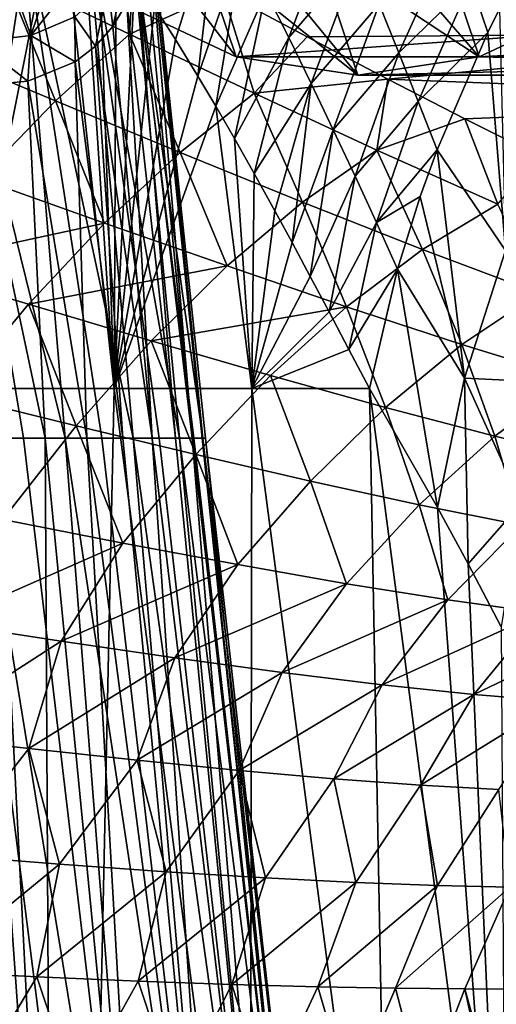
# Model space of a CAD drawing. Header units: metres. Extents: x -62 to 150, y -92 to 92.
# Tile 518 of 656: x 7.46 to 11.38, y 42.37 to 50.46. Entities that reach past the tile are written whole.
import ezdxf

# ---------------------------------------------------------------- set-up
doc = ezdxf.new("R2010")
doc.units = ezdxf.units.M
doc.layers.add('solid_500615', color=7, linetype='CONTINUOUS')

msp = doc.modelspace()

# ---------------------------------------------------------------- linework, layer by layer
at = {"layer": 'solid_500615'}
for points in [[(7.337036, 51.961987, -9.24905), (7.472545, 51.867386, -9.149524), (6.961178, 47.425255, -10.096922)], [(7.472545, 51.867386, -9.149524), (7.622519, 51.743473, -9.037888), (6.961178, 47.425255, -10.096922)], [(7.622519, 51.743473, -9.037888), (7.789802, 51.581429, -8.911584), (6.961178, 47.425255, -10.096922)], [(7.789802, 51.581429, -8.911584), (8.237249, 47.425255, -9.085899), (6.961178, 47.425255, -10.096922)], [(7.789802, 51.581429, -8.911584), (7.975517, 51.375126, -8.76893), (8.237249, 47.425255, -9.085899)], [(9.090177, 51.416092, -7.695599), (8.741542, 50.29369, -8.148117), (8.569084, 50.563992, -8.292973)], [(9.090177, 51.416092, -7.695599), (8.925982, 49.992065, -7.989325), (8.741542, 50.29369, -8.148117)], [(9.090177, 51.416092, -7.695599), (9.290053, 51.054577, -7.502019), (8.925982, 49.992065, -7.989325)], [(10.077326, 51.384342, -6.681339), (9.672366, 50.311287, -7.115156), (9.483776, 50.685684, -7.308908)], [(10.077326, 51.384342, -6.681339), (10.248288, 50.984615, -6.474493), (9.672366, 50.311287, -7.115156)], [(6.779264, 51.310398, -5.205764), (7.10958, 47.019325, -5.500656), (7.492661, 47.019325, -4.966222)], [(6.779264, 51.310398, -5.205764), (7.492661, 47.019325, -4.966222), (7.83565, 47.019325, -4.405216)], [(7.476286, 51.310398, -4.14289), (6.779264, 51.310398, -5.205764), (7.83565, 47.019325, -4.405216)], [(7.476286, 51.310398, -4.14289), (7.83565, 47.019325, -4.405216), (8.136711, 47.019325, -3.820637)], [(7.476286, 51.310398, -4.14289), (8.136711, 47.019325, -3.820637), (8.394234, 47.019325, -3.215615)], [(8.007986, 51.310398, -2.988405), (7.476286, 51.310398, -4.14289), (8.394234, 47.019325, -3.215615)], [(7.975517, 51.375126, -8.76893), (8.10993, 51.210472, -8.66392), (8.237249, 47.425255, -9.085899)], [(8.007986, 51.310398, -2.988405), (8.394234, 47.019325, -3.215615), (8.60684, 47.019325, -2.593386)], [(8.007986, 51.310398, -2.988405), (8.60684, 47.019325, -2.593386), (8.773392, 47.019325, -1.95728)], [(8.362604, 51.310398, -1.767838), (8.007986, 51.310398, -2.988405), (8.773392, 47.019325, -1.95728)], [(8.362604, 51.310398, -1.767838), (8.773392, 47.019325, -1.95728), (8.892998, 47.019325, -1.310701)], [(8.362604, 51.310398, -1.767838), (8.892998, 47.019325, -1.310701), (8.965018, 47.019325, -0.657109)], [(8.532301, 51.310398, -0.508178), (8.362604, 51.310398, -1.767838), (8.965018, 47.019325, -0.657109)], [(8.484379, 51.05732, 1.197569), (8.513513, 51.309261, 0.761644), (8.878901, 47.019325, 1.403021)], [(8.513513, 51.309261, 0.761644), (8.532301, 51.310398, -0.508178), (8.961484, 47.019325, 0.70367)], [(8.513513, 51.309261, 0.761644), (8.961484, 47.019325, 0.70367), (8.878901, 47.019325, 1.403021)], [(8.532301, 51.310398, -0.508178), (8.989068, 47.019325), (8.961484, 47.019325, 0.70367)], [(8.532301, 51.310398, -0.508178), (8.965018, 47.019325, -0.657109), (8.989068, 47.019325)], [(11.237267, 50.152496, 5.744605), (10.370318, 51.153782, 5.239288), (10.836016, 51.345161, 4.574203)], [(11.237267, 50.152496, 5.744605), (10.836016, 51.345161, 4.574203), (12.204909, 50.605465, 4.362668)], [(8.10993, 51.210472, -8.66392), (8.253619, 51.020844, -8.550001), (8.237249, 47.425255, -9.085899)], [(8.273554, 50.605679, 9.977225), (8.469927, 51.153866, 7.953329), (9.241181, 50.152603, 8.59531)], [(9.241181, 50.152603, 8.59531), (8.469927, 51.153866, 7.953329), (8.942689, 51.038715, 7.278155)], [(11.237267, 50.152496, 5.744605), (9.897555, 51.038673, 5.914465), (10.370318, 51.153782, 5.239288)], [(11.026817, 51.180489, -5.639837), (10.576623, 50.184757, -6.058135), (10.414362, 50.584454, -6.267174)], [(11.026817, 51.180489, -5.639837), (11.16854, 50.765175, -5.419707), (10.576623, 50.184757, -6.058135)], [(8.364831, 50.337803, 15.977159), (8.408539, 51.073788, 16.820164), (7.332738, 50.831924, 15.911604)], [(8.188782, 50.728645, 2.761558), (8.379515, 51.057121, 1.996208), (8.226284, 50.401024, 2.595396)], [(8.379515, 51.057121, 1.996208), (8.34132, 50.594303, 2.12856), (8.226284, 50.401024, 2.595396)], [(8.364831, 50.337803, 15.977159), (9.131621, 50.684731, 16.842684), (8.408539, 51.073788, 16.820164)], [(8.428721, 50.821194, 1.649931), (8.484379, 51.05732, 1.197569), (8.878901, 47.019325, 1.403021)], [(9.290053, 51.054577, -7.502019), (9.071682, 49.745487, -7.860897), (8.925982, 49.992065, -7.989325)], [(9.290053, 51.054577, -7.502019), (9.483776, 50.685684, -7.308908), (9.071682, 49.745487, -7.860897)], [(8.253619, 51.020844, -8.550001), (8.406274, 50.806419, -8.426838), (8.237249, 47.425255, -9.085899)], [(10.239222, 50, 7.169961), (8.942689, 51.038715, 7.278155), (9.420121, 51, 6.59631)], [(9.241181, 50.152603, 8.59531), (8.942689, 51.038715, 7.278155), (10.239222, 50, 7.169961)], [(10.239222, 50, 7.169961), (9.420121, 51, 6.59631), (9.897555, 51.038673, 5.914465)], [(10.248288, 50.984615, -6.474493), (9.856787, 49.933125, -6.919679), (9.672366, 50.311287, -7.115156)], [(10.248288, 50.984615, -6.474493), (10.414362, 50.584454, -6.267174), (9.856787, 49.933125, -6.919679)], [(10.239222, 50, 7.169961), (9.897555, 51.038673, 5.914465), (11.237267, 50.152496, 5.744605)], [(9.131621, 50.684731, 16.842684), (14.554959, 50.352467, 20.185177), (14.180435, 50.960106, 20.719959)], [(7.332738, 50.831924, 15.911604), (6.721804, 50.220314, 15.114732), (7.756884, 49.790245, 15.183189)], [(8.364831, 50.337803, 15.977159), (7.332738, 50.831924, 15.911604), (7.756884, 49.790245, 15.183189)], [(8.34132, 50.594303, 2.12856), (8.428721, 50.821194, 1.649931), (8.741825, 47.019325, 2.093762)], [(8.428721, 50.821194, 1.649931), (8.878901, 47.019325, 1.403021), (8.741825, 47.019325, 2.093762)], [(8.406274, 50.806419, -8.426838), (8.569084, 50.563992, -8.292973), (8.237249, 47.425255, -9.085899)], [(11.16854, 50.765175, -5.419707), (10.735649, 49.785927, -5.846396), (10.576623, 50.184757, -6.058135)], [(11.16854, 50.765175, -5.419707), (11.30703, 50.352566, -5.197325), (10.735649, 49.785927, -5.846396)], [(11.402471, 50.546661, -5.113781), (11.30703, 50.352566, -5.197325), (11.16854, 50.765175, -5.419707)], [(7.442357, 50.636215, 4.65159), (7.667743, 50.669998, 4.24904), (7.55426, 50.326668, 4.269415)], [(7.867838, 50.72654, 3.829266), (7.914225, 50.481148, 3.524334), (7.55426, 50.326668, 4.269415)], [(7.667743, 50.669998, 4.24904), (7.867838, 50.72654, 3.829266), (7.55426, 50.326668, 4.269415)], [(7.914225, 50.481148, 3.524334), (8.188782, 50.728645, 2.761558), (8.084069, 50.240803, 3.051081)], [(8.188782, 50.728645, 2.761558), (8.226284, 50.401024, 2.595396), (8.084069, 50.240803, 3.051081)], [(9.3864, 49.853504, 15.966805), (9.131621, 50.684731, 16.842684), (8.364831, 50.337803, 15.977159)], [(9.483776, 50.685684, -7.308908), (9.224918, 49.479832, -7.722688), (9.071682, 49.745487, -7.860897)], [(9.131621, 50.684731, 16.842684), (9.823504, 50.316048, 16.825752), (14.554959, 50.352467, 20.185177)], [(9.3864, 49.853504, 15.966805), (9.823504, 50.316048, 16.825752), (9.131621, 50.684731, 16.842684)], [(9.483776, 50.685684, -7.308908), (9.672366, 50.311287, -7.115156), (9.224918, 49.479832, -7.722688)], [(7.442357, 50.636215, 4.65159), (7.55426, 50.326668, 4.269415), (7.111898, 50.274029, 4.979854)], [(8.226284, 50.401024, 2.595396), (8.34132, 50.594303, 2.12856), (8.551098, 47.019325, 2.771652)], [(8.273554, 50.605679, 9.977225), (9.241181, 50.152603, 8.59531), (15.568106, 50.603073, 15.076201)], [(8.34132, 50.594303, 2.12856), (8.741825, 47.019325, 2.093762), (8.551098, 47.019325, 2.771652)], [(9.241181, 50.152603, 8.59531), (16.533848, 50.151924, 13.69698), (15.568106, 50.603073, 15.076201)], [(10.414362, 50.584454, -6.267174), (10.037971, 49.552879, -6.721407), (9.856787, 49.933125, -6.919679)], [(10.414362, 50.584454, -6.267174), (10.576623, 50.184757, -6.058135), (10.037971, 49.552879, -6.721407)], [(11.237267, 50.152496, 5.744605), (12.204909, 50.605465, 4.362668), (19.4916, 50.603073, 9.472872)], [(11.237267, 50.152496, 5.744605), (19.4916, 50.603073, 9.472872), (18.525858, 50.151924, 10.852095)], [(8.569084, 50.563992, -8.292973), (8.741542, 50.29369, -8.148117), (8.237249, 47.425255, -9.085899)], [(11.453193, 48.560341, -4.801406), (11.30703, 50.352566, -5.197325), (11.402471, 50.546661, -5.113781)], [(7.55426, 50.326668, 4.269415), (7.914225, 50.481148, 3.524334), (7.91752, 50.112114, 3.490154)], [(7.914225, 50.481148, 3.524334), (8.084069, 50.240803, 3.051081), (7.91752, 50.112114, 3.490154)], [(7.111898, 50.274029, 4.979854), (7.55426, 50.326668, 4.269415), (7.52756, 49.952576, 4.297101)], [(7.55426, 50.326668, 4.269415), (7.91752, 50.112114, 3.490154), (7.52756, 49.952576, 4.297101)], [(8.364831, 50.337803, 15.977159), (7.756884, 49.790245, 15.183189), (8.778768, 49.367073, 15.179585)], [(8.084069, 50.240803, 3.051081), (8.226284, 50.401024, 2.595396), (8.551098, 47.019325, 2.771652)], [(9.3864, 49.853504, 15.966805), (8.364831, 50.337803, 15.977159), (8.778768, 49.367073, 15.179585)], [(9.823504, 50.316048, 16.825752), (10.485589, 49.968788, 16.773056), (14.554959, 50.352467, 20.185177)], [(10.485589, 49.968788, 16.773056), (14.953452, 49.793007, 19.616188), (14.554959, 50.352467, 20.185177)], [(11.30703, 50.352566, -5.197325), (10.891955, 49.388351, -5.630937), (10.735649, 49.785927, -5.846396)], [(11.453193, 48.560341, -4.801406), (10.891955, 49.388351, -5.630937), (11.30703, 50.352566, -5.197325)], [(7.111898, 50.274029, 4.979854), (7.52756, 49.952576, 4.297101), (7.058395, 49.907181, 5.038195)], [(8.741542, 50.29369, -8.148117), (8.925982, 49.992065, -7.989325), (8.237249, 47.425255, -9.085899)], [(9.672366, 50.311287, -7.115156), (9.387015, 49.193176, -7.572659), (9.224918, 49.479832, -7.722688)], [(9.3864, 49.853504, 15.966805), (10.485589, 49.968788, 16.773056), (9.823504, 50.316048, 16.825752)], [(9.672366, 50.311287, -7.115156), (9.856787, 49.933125, -6.919679), (9.387015, 49.193176, -7.572659)], [(7.756884, 49.790245, 15.183189), (6.721804, 50.220314, 15.114732), (7.134144, 49.150661, 14.474193)], [(7.91752, 50.112114, 3.490154), (8.084069, 50.240803, 3.051081), (8.307891, 47.019325, 3.432533)], [(8.084069, 50.240803, 3.051081), (8.551098, 47.019325, 2.771652), (8.307891, 47.019325, 3.432533)], [(10.576623, 50.184757, -6.058135), (10.216448, 49.171547, -6.519522), (10.037971, 49.552879, -6.721407)], [(10.576623, 50.184757, -6.058135), (10.735649, 49.785927, -5.846396), (10.216448, 49.171547, -6.519522)], [(7.52756, 49.952576, 4.297101), (7.91752, 50.112114, 3.490154), (8.013697, 47.019325, 4.072347)], [(7.91752, 50.112114, 3.490154), (8.307891, 47.019325, 3.432533), (8.013697, 47.019325, 4.072347)], [(9.241181, 50.152603, 8.59531), (10.239222, 50, 7.169961), (16.533848, 50.151924, 13.69698)], [(10.239222, 50, 7.169961), (11.237267, 50.152496, 5.744605), (17.529854, 50, 12.274537)], [(10.239222, 50, 7.169961), (17.529854, 50, 12.274537), (16.533848, 50.151924, 13.69698)], [(11.237267, 50.152496, 5.744605), (18.525858, 50.151924, 10.852095), (17.529854, 50, 12.274537)], [(7.058395, 49.907181, 5.038195), (7.52756, 49.952576, 4.297101), (7.67032, 47.019325, 4.687167)], [(7.52756, 49.952576, 4.297101), (8.013697, 47.019325, 4.072347), (7.67032, 47.019325, 4.687167)], [(8.925982, 49.992065, -7.989325), (9.071682, 49.745487, -7.860897), (8.237249, 47.425255, -9.085899)], [(10.395864, 49.385677, 15.876621), (10.485589, 49.968788, 16.773056), (9.3864, 49.853504, 15.966805)], [(9.856787, 49.933125, -6.919679), (9.556666, 48.886723, -7.411321), (9.387015, 49.193176, -7.572659)], [(9.856787, 49.933125, -6.919679), (9.699203, 48.625423, -7.271994), (9.556666, 48.886723, -7.411321)], [(9.856787, 49.933125, -6.919679), (10.037971, 49.552879, -6.721407), (9.699203, 48.625423, -7.271994)], [(10.395864, 49.385677, 15.876621), (11.11832, 49.643612, 16.687401), (10.485589, 49.968788, 16.773056)], [(10.485589, 49.968788, 16.773056), (11.11832, 49.643612, 16.687401), (14.953452, 49.793007, 19.616188)], [(7.058395, 49.907181, 5.038195), (7.67032, 47.019325, 4.687167), (7.279868, 47.019325, 5.273221)], [(9.3864, 49.853504, 15.966805), (8.778768, 49.367073, 15.179585), (9.785099, 48.957458, 15.099983)], [(10.395864, 49.385677, 15.876621), (9.3864, 49.853504, 15.966805), (9.785099, 48.957458, 15.099983)], [(7.756884, 49.790245, 15.183189), (7.134144, 49.150661, 14.474193), (8.158897, 48.786453, 14.469678)], [(8.778768, 49.367073, 15.179585), (7.756884, 49.790245, 15.183189), (8.158897, 48.786453, 14.469678)], [(10.735649, 49.785927, -5.846396), (10.392457, 48.789631, -6.313384), (10.216448, 49.171547, -6.519522)], [(10.735649, 49.785927, -5.846396), (10.891955, 49.388351, -5.630937), (10.392457, 48.789631, -6.313384)], [(11.11832, 49.643612, 16.687401), (11.722205, 49.34108, 16.571806), (14.953452, 49.793007, 19.616188)], [(9.071682, 49.745487, -7.860897), (9.368158, 47.425259, -7.914761), (8.237249, 47.425255, -9.085899)], [(9.071682, 49.745487, -7.860897), (9.224918, 49.479832, -7.722688), (9.368158, 47.425259, -7.914761)], [(11.388454, 48.942177, 15.703054), (11.11832, 49.643612, 16.687401), (10.395864, 49.385677, 15.876621)], [(11.388454, 48.942177, 15.703054), (11.722205, 49.34108, 16.571806), (11.11832, 49.643612, 16.687401)], [(10.037971, 49.552879, -6.721407), (9.848887, 48.348171, -7.121628), (9.699203, 48.625423, -7.271994)], [(10.037971, 49.552879, -6.721407), (10.216448, 49.171547, -6.519522), (9.848887, 48.348171, -7.121628)], [(9.224918, 49.479832, -7.722688), (9.387015, 49.193176, -7.572659), (9.368158, 47.425259, -7.914761)], [(8.778768, 49.367073, 15.179585), (8.158897, 48.786453, 14.469678), (9.164784, 48.433147, 14.393113)], [(9.785099, 48.957458, 15.099983), (8.778768, 49.367073, 15.179585), (9.164784, 48.433147, 14.393113)], [(10.395864, 49.385677, 15.876621), (9.785099, 48.957458, 15.099983), (10.770657, 48.568817, 14.94096)], [(10.891955, 49.388351, -5.630937), (10.752726, 49.003307, -5.812443), (10.392457, 48.789631, -6.313384)], [(11.388454, 48.942177, 15.703054), (10.395864, 49.385677, 15.876621), (10.770657, 48.568817, 14.94096)], [(11.116262, 47.512749, -5.328442), (10.752726, 49.003307, -5.812443), (10.891955, 49.388351, -5.630937)], [(11.453193, 48.560341, -4.801406), (11.116262, 47.512749, -5.328442), (10.891955, 49.388351, -5.630937)], [(9.387015, 49.193176, -7.572659), (9.556666, 48.886723, -7.411321), (9.368158, 47.425259, -7.914761)], [(8.158897, 48.786453, 14.469678), (7.134144, 49.150661, 14.474193), (6.50425, 48.426346, 13.85964)], [(10.216448, 49.171547, -6.519522), (10.004894, 48.055603, -6.960376), (9.848887, 48.348171, -7.121628)], [(10.216448, 49.171547, -6.519522), (10.392457, 48.789631, -6.313384), (10.004894, 48.055603, -6.960376)], [(9.785099, 48.957458, 15.099983), (9.164784, 48.433147, 14.393113), (10.14615, 48.097702, 14.241205)], [(10.770657, 48.568817, 14.94096), (9.785099, 48.957458, 15.099983), (10.14615, 48.097702, 14.241205)], [(10.752726, 49.003307, -5.812443), (10.566215, 48.407635, -6.102329), (10.392457, 48.789631, -6.313384)], [(11.116262, 47.512749, -5.328442), (10.566215, 48.407635, -6.102329), (10.752726, 49.003307, -5.812443)], [(9.556666, 48.886723, -7.411321), (9.699203, 48.625423, -7.271994), (9.368158, 47.425259, -7.914761)], [(11.388454, 48.942177, 15.703054), (10.770657, 48.568817, 14.94096), (11.727353, 48.209339, 14.699604)], [(10.392457, 48.789631, -6.313384), (10.166706, 47.747963, -6.78803), (10.004894, 48.055603, -6.960376)], [(10.392457, 48.789631, -6.313384), (10.566215, 48.407635, -6.102329), (10.166706, 47.747963, -6.78803)], [(8.158897, 48.786453, 14.469678), (6.50425, 48.426346, 13.85964), (7.534413, 48.118179, 13.846511)], [(9.164784, 48.433147, 14.393113), (8.158897, 48.786453, 14.469678), (7.534413, 48.118179, 13.846511)], [(9.699203, 48.625423, -7.271994), (9.848887, 48.348171, -7.121628), (9.368158, 47.425259, -7.914761)], [(10.770657, 48.568817, 14.94096), (10.14615, 48.097702, 14.241205), (11.094794, 47.78743, 14.011313)], [(11.727353, 48.209339, 14.699604), (10.770657, 48.568817, 14.94096), (11.094794, 47.78743, 14.011313)], [(11.858662, 47.475914, -4.052528), (11.116262, 47.512749, -5.328442), (11.453193, 48.560341, -4.801406)], [(7.534413, 48.118179, 13.846511), (6.50425, 48.426346, 13.85964), (6.912915, 47.36998, 13.318185)], [(9.164784, 48.433147, 14.393113), (7.534413, 48.118179, 13.846511), (8.54257, 47.818562, 13.765347)], [(10.14615, 48.097702, 14.241205), (9.164784, 48.433147, 14.393113), (8.54257, 47.818562, 13.765347)], [(10.566215, 48.407635, -6.102329), (10.333975, 47.425278, -6.604146), (10.166706, 47.747963, -6.78803)], [(10.566215, 48.407635, -6.102329), (10.895095, 46.449211, -5.886724), (10.333975, 47.425278, -6.604146)], [(11.116262, 47.512749, -5.328442), (10.895095, 46.449211, -5.886724), (10.566215, 48.407635, -6.102329)], [(9.848887, 48.348171, -7.121628), (10.004894, 48.055603, -6.960376), (9.368158, 47.425259, -7.914761)], [(11.727353, 48.209339, 14.699604), (11.094794, 47.78743, 14.011313), (12.002409, 47.509644, 13.700829)], [(7.534413, 48.118179, 13.846511), (6.912915, 47.36998, 13.318185), (7.926046, 47.120762, 13.2248)], [(8.54257, 47.818562, 13.765347), (7.534413, 48.118179, 13.846511), (7.926046, 47.120762, 13.2248)], [(10.14615, 48.097702, 14.241205), (8.54257, 47.818562, 13.765347), (9.52266, 47.533981, 13.612982)], [(10.14615, 48.097702, 14.241205), (9.52266, 47.533981, 13.612982), (10.466394, 47.270859, 13.387043)], [(11.094794, 47.78743, 14.011313), (10.14615, 48.097702, 14.241205), (10.466394, 47.270859, 13.387043)], [(10.004894, 48.055603, -6.960376), (10.166706, 47.747963, -6.78803), (9.368158, 47.425259, -7.914761)], [(8.54257, 47.818562, 13.765347), (7.926046, 47.120762, 13.2248), (8.907814, 46.884071, 13.064376)], [(9.52266, 47.533981, 13.612982), (8.54257, 47.818562, 13.765347), (8.907814, 46.884071, 13.064376)], [(10.166706, 47.747963, -6.78803), (10.333975, 47.425278, -6.604146), (9.368158, 47.425259, -7.914761)], [(11.094794, 47.78743, 14.011313), (10.466394, 47.270859, 13.387043), (11.365385, 47.035618, 13.085187)], [(12.002409, 47.509644, 13.700829), (11.094794, 47.78743, 14.011313), (11.365385, 47.035618, 13.085187)], [(9.52266, 47.533981, 13.612982), (8.907814, 46.884071, 13.064376), (9.849859, 46.665462, 12.834789)], [(10.466394, 47.270859, 13.387043), (9.52266, 47.533981, 13.612982), (9.849859, 46.665462, 12.834789)], [(11.116262, 47.512749, -5.328442), (11.146949, 45.985195, -5.522044), (10.895095, 46.449211, -5.886724)], [(11.580915, 46.481789, -4.564992), (11.146949, 45.985195, -5.522044), (11.116262, 47.512749, -5.328442)], [(11.858662, 47.475914, -4.052528), (11.580915, 46.481789, -4.564992), (11.116262, 47.512749, -5.328442)], [(12.002409, 47.509644, 13.700829), (11.365385, 47.035618, 13.085187), (12.211246, 46.834663, 12.705085)], [(6.961178, 47.425255, -10.096922), (8.054593, 38.835045, -10.49695), (6.615558, 38.835045, -11.458482)], [(6.961178, 47.425255, -10.096922), (8.237249, 47.425255, -9.085899), (8.054593, 38.835045, -10.49695)], [(8.237249, 47.425255, -9.085899), (9.355811, 38.835045, -9.355811), (8.054593, 38.835045, -10.49695)], [(8.237249, 47.425255, -9.085899), (9.368158, 47.425259, -7.914761), (9.355811, 38.835045, -9.355811)], [(9.368158, 47.425259, -7.914761), (10.49695, 38.835045, -8.054593), (9.355811, 38.835045, -9.355811)], [(9.368158, 47.425259, -7.914761), (10.333975, 47.425278, -6.604146), (10.49695, 38.835045, -8.054593)], [(10.333975, 47.425278, -6.604146), (11.458482, 38.835045, -6.615558), (10.49695, 38.835045, -8.054593)], [(10.333975, 47.425278, -6.604146), (10.895095, 46.449211, -5.886724), (11.458482, 38.835045, -6.615558)], [(7.926046, 47.120762, 13.2248), (6.912915, 47.36998, 13.318185), (7.322744, 46.34922, 12.777211)], [(10.466394, 47.270859, 13.387043), (9.849859, 46.665462, 12.834789), (10.743742, 46.47047, 12.533957)], [(11.365385, 47.035618, 13.085187), (10.466394, 47.270859, 13.387043), (10.743742, 46.47047, 12.533957)], [(7.926046, 47.120762, 13.2248), (7.322744, 46.34922, 12.777211), (8.309089, 46.156887, 12.601301)], [(8.907814, 46.884071, 13.064376), (7.926046, 47.120762, 13.2248), (8.309089, 46.156887, 12.601301)], [(6.231543, 47.019325, -6.478519), (6.78997, 38.502632, -7.270283), (7.716699, 38.502632, -6.278)], [(6.688456, 47.019325, -6.005655), (6.231543, 47.019325, -6.478519), (7.716699, 38.502632, -6.278)], [(7.10958, 47.019325, -5.500656), (6.688456, 47.019325, -6.005655), (7.716699, 38.502632, -6.278)], [(6.844737, 47.019325, 5.826913), (7.716699, 38.502632, 6.278), (6.78997, 38.502632, 7.270283)], [(6.844737, 47.019325, 5.826913), (7.279868, 47.019325, 5.273221), (7.716699, 38.502632, 6.278)], [(7.10958, 47.019325, -5.500656), (7.716699, 38.502632, -6.278), (8.499679, 38.502632, -5.168769)], [(7.492661, 47.019325, -4.966222), (7.10958, 47.019325, -5.500656), (8.499679, 38.502632, -5.168769)], [(7.279868, 47.019325, 5.273221), (7.67032, 47.019325, 4.687167), (7.716699, 38.502632, 6.278)], [(7.83565, 47.019325, -4.405216), (7.492661, 47.019325, -4.966222), (8.499679, 38.502632, -5.168769)], [(7.67032, 47.019325, 4.687167), (8.499679, 38.502632, 5.168769), (7.716699, 38.502632, 6.278)], [(7.67032, 47.019325, 4.687167), (8.013697, 47.019325, 4.072347), (8.499679, 38.502632, 5.168769)], [(7.83565, 47.019325, -4.405216), (8.499679, 38.502632, -5.168769), (9.124327, 38.502632, -3.963254)], [(8.136711, 47.019325, -3.820637), (7.83565, 47.019325, -4.405216), (9.124327, 38.502632, -3.963254)], [(8.013697, 47.019325, 4.072347), (9.124327, 38.502632, 3.963254), (8.499679, 38.502632, 5.168769)], [(8.013697, 47.019325, 4.072347), (8.307891, 47.019325, 3.432533), (9.124327, 38.502632, 3.963254)], [(8.394234, 47.019325, -3.215615), (8.136711, 47.019325, -3.820637), (9.124327, 38.502632, -3.963254)], [(8.307891, 47.019325, 3.432533), (8.551098, 47.019325, 2.771652), (9.124327, 38.502632, 3.963254)], [(8.394234, 47.019325, -3.215615), (9.124327, 38.502632, -3.963254), (9.579005, 38.502632, -2.683911)], [(8.60684, 47.019325, -2.593386), (8.394234, 47.019325, -3.215615), (9.579005, 38.502632, -2.683911)], [(8.551098, 47.019325, 2.771652), (9.579005, 38.502632, 2.683911), (9.124327, 38.502632, 3.963254)], [(8.551098, 47.019325, 2.771652), (8.741825, 47.019325, 2.093762), (9.579005, 38.502632, 2.683911)], [(8.773392, 47.019325, -1.95728), (8.60684, 47.019325, -2.593386), (9.579005, 38.502632, -2.683911)], [(8.741825, 47.019325, 2.093762), (8.878901, 47.019325, 1.403021), (9.579005, 38.502632, 2.683911)], [(8.773392, 47.019325, -1.95728), (9.579005, 38.502632, -2.683911), (9.855245, 38.502632, -1.354572)], [(8.892998, 47.019325, -1.310701), (8.773392, 47.019325, -1.95728), (9.855245, 38.502632, -1.354572)], [(8.878901, 47.019325, 1.403021), (9.855245, 38.502632, 1.354572), (9.579005, 38.502632, 2.683911)], [(8.878901, 47.019325, 1.403021), (8.961484, 47.019325, 0.70367), (9.855245, 38.502632, 1.354572)], [(8.965018, 47.019325, -0.657109), (8.892998, 47.019325, -1.310701), (9.855245, 38.502632, -1.354572)], [(8.961484, 47.019325, 0.70367), (8.989068, 47.019325), (9.855245, 38.502632, 1.354572)], [(8.965018, 47.019325, -0.657109), (9.9479, 38.502632), (8.989068, 47.019325)], [(8.965018, 47.019325, -0.657109), (9.855245, 38.502632, -1.354572), (9.9479, 38.502632)], [(8.989068, 47.019325), (9.9479, 38.502632), (9.855245, 38.502632, 1.354572)], [(11.365385, 47.035618, 13.085187), (10.743742, 46.47047, 12.533957), (11.581026, 46.304619, 12.159806)], [(12.211246, 46.834663, 12.705085), (11.365385, 47.035618, 13.085187), (11.581026, 46.304619, 12.159806)], [(8.907814, 46.884071, 13.064376), (8.309089, 46.156887, 12.601301), (9.252655, 45.97963, 12.360593)], [(9.849859, 46.665462, 12.834789), (8.907814, 46.884071, 13.064376), (9.252655, 45.97963, 12.360593)], [(9.849859, 46.665462, 12.834789), (9.252655, 45.97963, 12.360593), (10.144972, 45.822121, 12.053247)], [(10.743742, 46.47047, 12.533957), (9.849859, 46.665462, 12.834789), (10.144972, 45.822121, 12.053247)], [(10.743742, 46.47047, 12.533957), (10.144972, 45.822121, 12.053247), (10.977574, 45.689026, 11.677435)], [(11.581026, 46.304619, 12.159806), (10.743742, 46.47047, 12.533957), (10.977574, 45.689026, 11.677435)], [(10.895095, 46.449211, -5.886724), (11.146949, 45.985195, -5.522044), (11.458482, 38.835045, -6.615558)], [(11.580915, 46.481789, -4.564992), (11.417077, 45.467358, -5.093181), (11.146949, 45.985195, -5.522044)], [(8.309089, 46.156887, 12.601301), (7.322744, 46.34922, 12.777211), (6.820095, 45.501316, 12.414526)], [(11.581026, 46.304619, 12.159806), (10.977574, 45.689026, 11.677435), (11.742825, 45.583817, 11.232092)], [(8.309089, 46.156887, 12.601301), (6.820095, 45.501316, 12.414526), (7.80101, 45.351543, 12.213488)], [(9.252655, 45.97963, 12.360593), (8.309089, 46.156887, 12.601301), (7.80101, 45.351543, 12.213488)], [(9.252655, 45.97963, 12.360593), (7.80101, 45.351543, 12.213488), (8.736756, 45.21426, 11.952991)], [(10.144972, 45.822121, 12.053247), (9.252655, 45.97963, 12.360593), (8.736756, 45.21426, 11.952991)], [(11.146949, 45.985195, -5.522044), (11.417077, 45.467358, -5.093181), (11.458482, 38.835045, -6.615558)], [(10.144972, 45.822121, 12.053247), (8.736756, 45.21426, 11.952991), (9.619104, 45.093208, 11.631475)], [(10.977574, 45.689026, 11.677435), (10.144972, 45.822121, 12.053247), (9.619104, 45.093208, 11.631475)], [(10.977574, 45.689026, 11.677435), (9.619104, 45.093208, 11.631475), (10.439839, 44.992104, 11.247382)], [(11.742825, 45.583817, 11.232092), (10.977574, 45.689026, 11.677435), (10.439839, 44.992104, 11.247382)], [(11.742825, 45.583817, 11.232092), (10.439839, 44.992104, 11.247382), (11.191933, 44.913368, 10.79962)], [(12.434691, 45.507633, 10.717649), (11.742825, 45.583817, 11.232092), (11.191933, 44.913368, 10.79962)], [(7.80101, 45.351543, 12.213488), (6.820095, 45.501316, 12.414526), (6.59894, 44.575615, 12.096605)], [(12.434691, 45.507633, 10.717649), (11.191933, 44.913368, 10.79962), (11.87041, 44.857166, 10.287893)], [(7.80101, 45.351543, 12.213488), (6.59894, 44.575615, 12.096605), (7.535605, 44.468502, 11.859625)], [(8.736756, 45.21426, 11.952991), (7.80101, 45.351543, 12.213488), (7.535605, 44.468502, 11.859625)], [(8.736756, 45.21426, 11.952991), (7.535605, 44.468502, 11.859625), (8.426478, 44.371666, 11.571346)], [(9.619104, 45.093208, 11.631475), (8.736756, 45.21426, 11.952991), (8.426478, 44.371666, 11.571346)], [(9.619104, 45.093208, 11.631475), (8.426478, 44.371666, 11.571346), (9.264325, 44.287746, 11.230572)], [(10.439839, 44.992104, 11.247382), (9.619104, 45.093208, 11.631475), (9.264325, 44.287746, 11.230572)], [(10.439839, 44.992104, 11.247382), (9.264325, 44.287746, 11.230572), (10.041978, 44.219303, 10.836112)], [(11.191933, 44.913368, 10.79962), (10.439839, 44.992104, 11.247382), (10.041978, 44.219303, 10.836112)], [(11.191933, 44.913368, 10.79962), (10.041978, 44.219303, 10.836112), (10.754022, 44.167301, 10.386962)], [(11.87041, 44.857166, 10.287893), (11.191933, 44.913368, 10.79962), (10.754022, 44.167301, 10.386962)], [(11.87041, 44.857166, 10.287893), (10.754022, 44.167301, 10.386962), (11.396904, 44.131004, 9.882312)], [(7.535605, 44.468502, 11.859625), (6.59894, 44.575615, 12.096605), (6.852788, 43.591206, 11.728745)], [(7.535605, 44.468502, 11.859625), (6.852788, 43.591206, 11.728745), (7.787728, 43.517467, 11.411008)], [(8.426478, 44.371666, 11.571346), (7.535605, 44.468502, 11.859625), (7.787728, 43.517467, 11.411008)], [(8.426478, 44.371666, 11.571346), (7.787728, 43.517467, 11.411008), (8.666156, 43.454514, 11.041945)], [(9.264325, 44.287746, 11.230572), (8.426478, 44.371666, 11.571346), (8.666156, 43.454514, 11.041945)], [(9.264325, 44.287746, 11.230572), (8.666156, 43.454514, 11.041945), (9.480292, 43.404503, 10.620428)], [(10.041978, 44.219303, 10.836112), (9.264325, 44.287746, 11.230572), (9.480292, 43.404503, 10.620428)], [(10.041978, 44.219303, 10.836112), (9.480292, 43.404503, 10.620428), (10.224203, 43.368107, 10.145214)], [(10.754022, 44.167301, 10.386962), (10.041978, 44.219303, 10.836112), (10.224203, 43.368107, 10.145214)], [(10.754022, 44.167301, 10.386962), (10.224203, 43.368107, 10.145214), (10.894644, 43.343826, 9.614891)], [(11.396904, 44.131004, 9.882312), (10.754022, 44.167301, 10.386962), (10.894644, 43.343826, 9.614891)], [(11.396904, 44.131004, 9.882312), (10.894644, 43.343826, 9.614891), (11.48858, 43.330002, 9.028034)], [(7.787728, 43.517467, 11.411008), (6.852788, 43.591206, 11.728745), (6.715626, 42.638447, 11.534574)], [(7.787728, 43.517467, 11.411008), (6.715626, 42.638447, 11.534574), (7.602201, 42.592773, 11.182479)], [(8.666156, 43.454514, 11.041945), (7.787728, 43.517467, 11.411008), (7.602201, 42.592773, 11.182479)], [(8.666156, 43.454514, 11.041945), (7.602201, 42.592773, 11.182479), (8.434305, 42.555607, 10.786897)], [(9.480292, 43.404503, 10.620428), (8.666156, 43.454514, 11.041945), (8.434305, 42.555607, 10.786897)], [(9.480292, 43.404503, 10.620428), (8.434305, 42.555607, 10.786897), (9.205392, 42.528202, 10.346961)], [(10.224203, 43.368107, 10.145214), (9.480292, 43.404503, 10.620428), (9.205392, 42.528202, 10.346961)], [(10.224203, 43.368107, 10.145214), (9.205392, 42.528202, 10.346961), (9.911343, 42.510021, 9.861402)], [(10.894644, 43.343826, 9.614891), (10.224203, 43.368107, 10.145214), (9.911343, 42.510021, 9.861402)], [(10.894644, 43.343826, 9.614891), (9.911343, 42.510021, 9.861402), (10.550035, 42.499058, 9.328614)], [(11.48858, 43.330002, 9.028034), (10.894644, 43.343826, 9.614891), (10.550035, 42.499058, 9.328614)], [(11.48858, 43.330002, 9.028034), (10.550035, 42.499058, 9.328614), (11.119408, 42.493271, 8.746985)], [(11.48858, 43.330002, 9.028034), (11.119408, 42.493271, 8.746985), (11.617397, 42.490612, 8.114902)], [(7.602201, 42.592773, 11.182479), (6.715626, 42.638447, 11.534574), (7.038857, 41.660164, 11.228686)], [(7.602201, 42.592773, 11.182479), (7.038857, 41.660164, 11.228686), (7.923661, 41.636551, 10.78945)], [(8.434305, 42.555607, 10.786897), (7.602201, 42.592773, 11.182479), (7.923661, 41.636551, 10.78945)], [(8.434305, 42.555607, 10.786897), (7.923661, 41.636551, 10.78945), (8.743697, 41.621349, 10.30641)], [(9.205392, 42.528202, 10.346961), (8.434305, 42.555607, 10.786897), (8.743697, 41.621349, 10.30641)], [(9.205392, 42.528202, 10.346961), (8.743697, 41.621349, 10.30641), (9.49415, 41.613831, 9.778188)], [(9.911343, 42.510021, 9.861402), (9.205392, 42.528202, 10.346961), (9.49415, 41.613831, 9.778188)], [(9.911343, 42.510021, 9.861402), (9.49415, 41.613831, 9.778188), (10.173101, 41.611256, 9.202736)], [(10.550035, 42.499058, 9.328614), (9.911343, 42.510021, 9.861402), (10.173101, 41.611256, 9.202736)], [(10.550035, 42.499058, 9.328614), (10.173101, 41.611256, 9.202736), (10.778807, 41.610771, 8.577968)], [(11.119408, 42.493271, 8.746985), (10.550035, 42.499058, 9.328614), (10.778807, 41.610771, 8.577968)], [(11.119408, 42.493271, 8.746985), (10.778807, 41.610771, 8.577968), (11.309516, 41.60952, 7.901796)], [(11.119408, 42.493271, 8.746985), (11.309516, 41.60952, 7.901796), (11.336438, 41.698692, 7.920367)], [(11.119408, 42.493271, 8.746985), (11.336438, 41.698692, 7.920367), (11.617397, 42.490612, 8.114902)], [(11.617397, 42.490612, 8.114902), (11.336438, 41.698692, 7.920367), (11.844273, 41.754246, 7.124008)]]:
    msp.add_3dface(points, dxfattribs=at)

doc.saveas('drawing.dxf')
